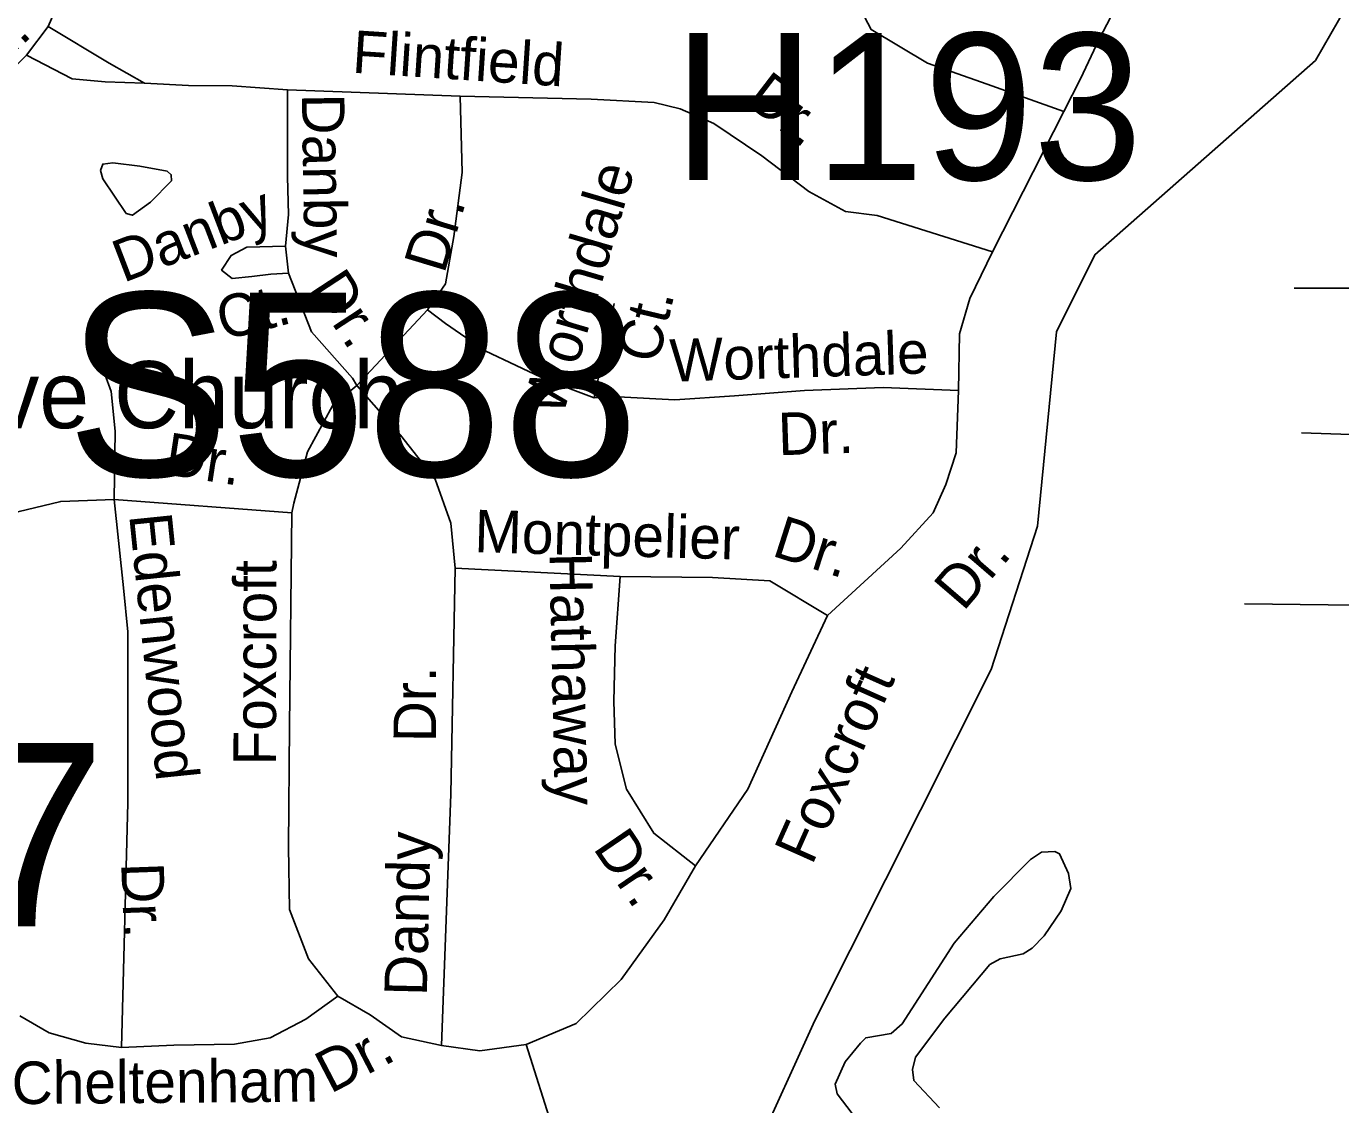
# Model space of a CAD drawing. Extents: x 1547597 to 1699558, y 810033 to 920809.
# Drawn here: x 1603536 to 1606475, y 841544 to 843955 of the extents above; entities that cross this region are included whole.
import ezdxf

# ---------------------------------------------------------------- set-up
doc = ezdxf.new("R2010")
doc.units = 0
for name, color, linetype in [('Exist Cultural Church Label', 7, 'Continuous'), ('Exist Hydrographic Creek Single Shore', 7, 'Continuous'), ('Exist Hydrographic Misc Water Feature', 7, 'Continuous'), ('Exist Road Non-System Type 51', 7, 'Continuous'), ('Exist Road Non-System Type 51 Label', 7, 'Continuous'), ('Exist Road Primary Interstate Structure Ovrhead Sign Number Label', 7, 'Continuous'), ('Exist Road Primary US Structure Non-Sys NCDOT Number Label', 7, 'Continuous')]:
    doc.layers.add(name, color=color, linetype=linetype)

msp = doc.modelspace()

# ---------------------------------------------------------------- linework, layer by layer
at = {"layer": 'Exist Hydrographic Creek Single Shore'}
for points in [[(1605693, 842516.7), (1605796.7, 842837.4), (1605839.1, 843271.7), (1605925.2, 843444), (1606418.6, 843878.6), (1606503.7, 844027.8), (1606458.7, 844402.9), (1606394.6, 844578.3), (1606395.7, 844663.6)], [(1602691.7, 836256.2), (1603153.7, 837143), (1603159.6, 837602.5), (1603121.7, 837895.4), (1603133.7, 838226.7), (1603245.6, 838510.1), (1603617.6, 838863.6), (1603752.6, 838962.7), (1603984.7, 839483.2), (1604382.7, 839977.3), (1604748.4, 840569), (1605029.2, 841139), (1605298.8, 841732), (1605693, 842516.7)]]:
    msp.add_lwpolyline(points, dxfattribs=at)
at = {"layer": 'Exist Hydrographic Misc Water Feature'}
for points in [[(1603790.1, 843642), (1603730, 843649.2), (1603707.3, 843646.7), (1603702, 843632.7), (1603707.3, 843613.7), (1603759.7, 843536.1), (1603773.4, 843532.4), (1603813.9, 843561.6), (1603860.5, 843609.2), (1603860.3, 843623), (1603850.8, 843630.7), (1603790.1, 843642)], [(1605577.6, 841537.3), (1605520.6, 841598.3), (1605517.5, 841622.6), (1605524.4, 841650.1), (1605589.6, 841737.7), (1605690, 841857.3), (1605713.6, 841870.1), (1605765, 841881.4), (1605784.8, 841894.3), (1605812, 841921.9), (1605850, 841977.2), (1605871.5, 842027.5), (1605866, 842061), (1605846.1, 842105.2), (1605835.6, 842109.9), (1605806.1, 842108.3), (1605781, 842092.2), (1605699.5, 842009.7), (1605610.5, 841905.1), (1605494.3, 841724.7), (1605469.9, 841703.6), (1605412.7, 841693.7), (1605400.8, 841681.7)], [(1605400.8, 841681.7), (1605366.9, 841640.1), (1605344.7, 841589.8), (1605349.1, 841568.1), (1605382.7, 841524.4)]]:
    msp.add_lwpolyline(points, dxfattribs=at)
at = {"layer": 'Exist Road Non-System Type 51'}
msp.add_line((1603536.8, 843889.9), (1603584.8, 843954.3), dxfattribs=at)
for points in [[(1603584.8, 843954.3), (1603634.2, 844067.9), (1603666.6, 844162.3), (1603686.3, 844270.2)], [(1605328.7, 844187.5), (1605342.7, 844104.3), (1605424.7, 843947.3), (1605551, 843872.4), (1605684.5, 843825.5), (1605855.3, 843764.6)], [(1606016.8, 844133.6), (1605995.7, 844043.4), (1605934.9, 843926.3), (1605892.8, 843837.3), (1605855.3, 843764.6)], [(1603584.8, 843954.3), (1603721.5, 843872.4), (1603800.8, 843827.3)], [(1602692.5, 842781.5), (1602694.9, 842884.2), (1602719.3, 842979.6), (1602766.5, 843079.9), (1602827.5, 843165.2), (1602890.4, 843246.1), (1603009.5, 843361.8), (1603201.9, 843551.2), (1603374.3, 843718.3), (1603453.4, 843807.2), (1603536.8, 843889.9)], [(1603800.8, 843827.3), (1603712.8, 843830.5), (1603639.1, 843837.4), (1603536.8, 843889.9)], [(1603800.8, 843827.3), (1603898.6, 843822.2), (1603996.3, 843822), (1604120.3, 843812.6)], [(1604120.3, 843812.6), (1604120.3, 843618.2), (1604122.6, 843533.9), (1604115.6, 843463.6)], [(1604120.3, 843812.6), (1604506.5, 843798.6)], [(1604506.5, 843798.6), (1604510.7, 843627.7), (1604492, 843484.8), (1604473.3, 843379.4), (1604433.5, 843320.8)], [(1604506.5, 843798.6), (1604799, 843791.6), (1604939.5, 843784.5), (1604998, 843770.5), (1605072.9, 843737.7), (1605180.5, 843665.1), (1605285.9, 843585.4), (1605367.8, 843540.9), (1605438, 843531.6), (1605696.2, 843450.8)], [(1605855.3, 843764.6), (1605696.2, 843450.8)], [(1604115.6, 843463.6), (1604029, 843461.3), (1603993.9, 843442.6), (1603972.9, 843409.8), (1603996.3, 843391), (1604040.7, 843395.7), (1604082.9, 843400.4), (1604122.6, 843402.7)], [(1604115.6, 843463.6), (1604122.6, 843402.7)], [(1605696.2, 843450.8), (1605645.8, 843346.6), (1605622.4, 843267), (1605620.1, 843140.5)], [(1604122.6, 843402.7), (1604174.1, 843271.6), (1604265.4, 843168.5), (1604274.8, 843152.1)], [(1607060.5, 843363.5), (1606637.6, 843369.1), (1606370.5, 843369.1)], [(1604433.5, 843320.8), (1604274.8, 843152.1)], [(1604805.6, 843124.1), (1604700.3, 843163.9), (1604562.2, 843229.5), (1604473.3, 843290.4), (1604433.5, 843320.8)], [(1604805.6, 843124.1), (1604850.1, 843334.9)], [(1603732.8, 842897.2), (1603735.1, 843049.5), (1603725.8, 843138.5), (1603697.7, 843215.8)], [(1604274.8, 843152.1), (1604220.9, 843106.4), (1604164.7, 843003.4), (1604134.3, 842888.6), (1604129.6, 842867.5)], [(1604274.8, 843152.1), (1604373, 843040.8), (1604450.2, 842942.5), (1604485.4, 842844.1), (1604494.7, 842743.4)], [(1605620.1, 843140.5), (1605451.6, 843147.5), (1605276, 843140.5), (1605119.2, 843128.8), (1604985.8, 843119.4), (1604859.4, 843126.4), (1604805.6, 843124.1)], [(1605620.1, 843140.5), (1605615.3, 843001), (1605591.9, 842930.7), (1605563.8, 842867.5), (1605491.2, 842787.9), (1605409.3, 842712.9), (1605327.4, 842637.9)], [(1607054.9, 843034.9), (1606715.5, 843034.9), (1606387.1, 843046.1)], [(1603732.8, 842897.2), (1603613.4, 842892.5), (1603517.5, 842869.1), (1603440.2, 842829.3), (1603391.1, 842798.8)], [(1604129.6, 842867.5), (1603732.8, 842897.2)], [(1603732.8, 842897.2), (1603753.6, 842699.3), (1603762.9, 842600.9), (1603762.9, 842219.1), (1603748.9, 841672.2)], [(1604129.6, 842867.5), (1604125, 842390.3), (1604122.6, 842120.9), (1604125, 841980.3), (1604167.1, 841870.3), (1604232.5, 841786.8)], [(1604494.7, 842743.4), (1604485.4, 842238.3), (1604464.3, 841676.2)], [(1604864, 842724.6), (1604494.7, 842743.4)], [(1604864, 842724.6), (1604852.3, 842570), (1604849.9, 842445.9), (1604852.3, 842349.8), (1604878, 842249.1), (1604938.9, 842150.8), (1605032.5, 842078.1)], [(1605327.4, 842637.9), (1605198.7, 842715.2), (1605069.9, 842722.3), (1604864, 842724.6)], [(1607068.6, 842654.3), (1606259.3, 842663.4)], [(1605327.4, 842637.9), (1605247.8, 842467), (1605149.5, 842249.1), (1605032.5, 842078.1)], [(1604653.5, 841678.8), (1604765.8, 841725.7), (1604866.4, 841824.1), (1604962.4, 841957.6), (1605032.5, 842078.1)], [(1603748.9, 841672.2), (1603865.9, 841676.9), (1604001.6, 841679.2), (1604081.2, 841693.3), (1604160.8, 841735.4), (1604232.5, 841786.8)], [(1604232.5, 841786.8), (1604305, 841744.7), (1604375.3, 841695.5), (1604464.3, 841676.2)], [(1603748.9, 841672.2), (1603669.3, 841681.6), (1603587.4, 841705), (1603521.8, 841742.5)], [(1604653.5, 841678.8), (1604714.4, 841488.1), (1604728.5, 841321.8), (1604712.1, 841200), (1604618.5, 841043.1), (1604541.2, 840947), (1604393.9, 840812.2), (1604337.8, 840746.6), (1604279.3, 840683.3), (1604258.2, 840655.2)], [(1604464.3, 841676.2), (1604550.5, 841664.8), (1604653.5, 841678.8)]]:
    msp.add_lwpolyline(points, dxfattribs=at)

# ---------------------------------------------------------------- texts
at = {"layer": 'Exist Cultural Church Label'}
msp.add_text('Pine Grove Church', height=150, dxfattribs=at).set_placement((1602673.4, 843056.3))
at = {"layer": 'Exist Road Non-System Type 51 Label'}
for s, rotation, p in [('Rd.', 42.2222, (1603405.5, 843801.5)), ('Flintfield', 356.2379, (1604263.2, 843851.2)), ('Dr.', 322.5031, (1605140.7, 843783.3)), ('Danby', 270.9403, (1604152.2, 843803.7)), ('Worthdale', 73.6511, (1604734.6, 843078.9)), ('Danby', 20.9696, (1603753, 843380.8)), ('Dr.', 73.1942, (1604470.3, 843399.4)), ('Dr.', 303.1614, (1604167.5, 843369)), ('Ct.', 14.2592, (1603975.9, 843252.4)), ('Ct.', 76.5891, (1604947.8, 843197.7)), ('Worthdale', 1.8783, (1604976, 843160.1)), ('Dr.', 1.8783, (1605218, 842995.7)), ('Dr.', 351.3708, (1603842.2, 842953.4)), ('Edenwood', 275.8607, (1603766.1, 842862.3)), ('Montpelier', 358.3972, (1604537.2, 842779.3)), ('Dr.', 342.2535, (1605200.2, 842772)), ('Dr.', 49.3023, (1605630.9, 842644.9)), ('Foxcroft', 89.8531, (1604094.3, 842302.4)), ('Hathaway', 271.2288, (1604705.7, 842777.4)), ('Dr.', 89.8644, (1604452.1, 842354.4)), ('Foxcroft', 66.001, (1605292.7, 842077.4)), ('Dandy', 88.6743, (1604431.6, 841786.5)), ('Dr.', 304.3133, (1604801.6, 842117.9)), ('Dr.', 272.1161, (1603748.3, 842084)), ('Dr.', 27.4567, (1604216, 841567.7)), ('Cheltenham', 0.4957, (1603504, 841545.2))]:
    msp.add_text(s, height=95, rotation=rotation, dxfattribs=at).set_placement(p)
at = {"layer": 'Exist Road Primary Interstate Structure Ovrhead Sign Number Label'}
for s, p in [('S588', (1603625.3, 842948.9)), ('S587', (1602432.7, 841942.8))]:
    msp.add_text(s, height=410.1, dxfattribs=at).set_placement(p)
at = {"layer": 'Exist Road Primary US Structure Non-Sys NCDOT Number Label'}
msp.add_text('H193', height=328.08, dxfattribs=at).set_placement((1604982.3, 843611.4))

doc.saveas('drawing.dxf')
